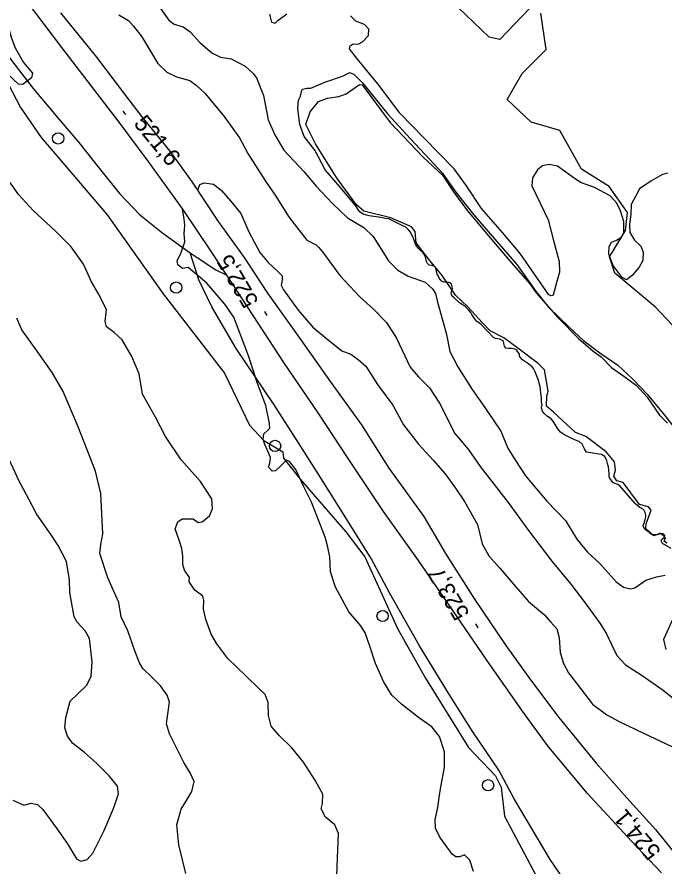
# Model space of a CAD drawing. Extents: x 347059 to 352153, y 6073752 to 6078601.
# Drawn here: x 350472.8 to 350645.1, y 6076601.8 to 6076827.9 of the extents above; entities that cross this region are included whole.
import ezdxf

# ---------------------------------------------------------------- set-up
doc = ezdxf.new("R2010")
doc.units = 0
for name, color, linetype in [('Level 1', 7, 'Continuous'), ('Level 2', 7, 'Continuous'), ('Level 21', 7, 'Continuous'), ('Level 22', 7, 'Continuous'), ('Level 3', 7, 'Continuous'), ('Level 36', 7, 'Continuous'), ('Level 4', 7, 'Continuous'), ('Level 44', 7, 'Continuous')]:
    doc.layers.add(name, color=color, linetype=linetype)

msp = doc.modelspace()

# ---------------------------------------------------------------- linework, layer by layer
at = {"layer": 'Level 1'}
for points in [[(350487.19, 6076766.77), (350482.98, 6076770.95), (350477.1, 6076776.37), (350473.19, 6076780.66), (350471.17, 6076783.61), (350468.24, 6076786.86), (350461.77, 6076795.88), (350456.37, 6076801.84), (350450.23, 6076809.16), (350445.49, 6076815.27), (350442.2, 6076819.28), (350439.26, 6076822.39), (350435.6, 6076826.23), (350433.78, 6076830.52)], [(350499.92, 6076828.42), (350502.44, 6076826.94), (350503.81, 6076825.43), (350505.99, 6076822.61), (350510.26, 6076815.47), (350512.63, 6076813.22), (350515.25, 6076811.94), (350518.76, 6076811.01), (350520.43, 6076809.76), (350522.81, 6076807.5), (350527.91, 6076801.44), (350531.96, 6076795.69), (350534.15, 6076791.58), (350538.9, 6076784.18), (350541.62, 6076780.23), (350544.98, 6076774.84), (350549.91, 6076768.5), (350552.38, 6076767.25), (350553.1, 6076766.53), (350554.32, 6076765.03), (350558.64, 6076759.12), (350563.92, 6076753.47), (350567.56, 6076750.15), (350571.02, 6076746.56), (350573.72, 6076742.47), (350577.29, 6076734.75), (350579.56, 6076732.15), (350582.51, 6076729.18), (350585.14, 6076725.17), (350589.17, 6076717.05), (350592.72, 6076712.87), (350595.95, 6076708.3), (350603.37, 6076698.76), (350608.83, 6076691.29), (350615.01, 6076683.1), (350620.03, 6076676.98), (350624.05, 6076671.75), (350627.73, 6076666.62), (350629.41, 6076663.93), (350630.97, 6076660.75), (350632.29, 6076658.02), (350634.57, 6076655.56), (350638.97, 6076652.74), (350644.55, 6076648.8), (350653.61, 6076641.41)], [(350557.84, 6076599.5), (350558, 6076604.11), (350558.27, 6076610.65), (350557.27, 6076612.99), (350554.81, 6076615.04), (350553.65, 6076617.24), (350554.07, 6076618.65), (350554.1, 6076621.17), (350552.14, 6076624.68), (350548.95, 6076629.69), (350545.86, 6076633.46), (350542.57, 6076636.68), (350540.37, 6076639.2), (350539.71, 6076642.08), (350539.62, 6076645.56), (350538.81, 6076647.66), (350537.23, 6076649.12), (350533.68, 6076652.64), (350528.87, 6076657.24), (350525.93, 6076661.14), (350524.46, 6076663.74), (350523.03, 6076667.56), (350522.43, 6076670.36), (350522.45, 6076672.74), (350522.2, 6076673.85), (350520.12, 6076675.43), (350518.6, 6076677.6), (350518.71, 6076678.75), (350517.32, 6076680.76), (350516.89, 6076682.25), (350516.95, 6076684.41), (350516.65, 6076686.53), (350515.98, 6076688.47), (350514.86, 6076691.76), (350515.61, 6076693.56), (350516.77, 6076694.39), (350519.65, 6076694.39), (350520.99, 6076693.39), (350522.01, 6076693.58), (350523.97, 6076695.19), (350524.8, 6076697.05), (350524.62, 6076699.67), (350521.61, 6076704.3), (350516.48, 6076710.08), (350512.33, 6076716.27), (350509.66, 6076721.44), (350506.22, 6076727.56), (350505.31, 6076732.99), (350503.38, 6076737.58), (350500.78, 6076742.03), (350498.66, 6076743.97), (350496.65, 6076745.47), (350496.28, 6076746.88), (350496.59, 6076750.03), (350494.47, 6076754.21), (350492.62, 6076757.42), (350490.48, 6076762.11), (350487.19, 6076766.77)]]:
    msp.add_lwpolyline(points, dxfattribs=at)
at = {"layer": 'Level 2'}
for points in [[(350508.53, 6076833.66), (350513.16, 6076827.06), (350514.56, 6076825.98), (350517.01, 6076825.23)], [(350467.17, 6076830.51), (350470.48, 6076825.35), (350471.33, 6076822.24), (350472.3, 6076819.62), (350474.52, 6076815.8), (350476.97, 6076812.95), (350476.72, 6076811.69), (350474.38, 6076809.9), (350473.24, 6076810.02), (350470.34, 6076812.76), (350465.67, 6076818.77), (350463.65, 6076822.36), (350458.98, 6076830.62)], [(350539.91, 6076828.61), (350540.5, 6076826.45), (350541.49, 6076826.21), (350542.2, 6076826.93), (350544.54, 6076828.72)], [(350636.37, 6076759.09), (350634.82, 6076757.94), (350633.66, 6076758.56), (350631.3, 6076761.76), (350630.16, 6076764.76), (350630.21, 6076766.78), (350630.82, 6076767.94), (350632.17, 6076768.53), (350633.47, 6076769.34), (350634.09, 6076770.5), (350634.16, 6076773.46), (350633.28, 6076776.29), (350632.25, 6076778.34), (350630.5, 6076780.32), (350626.33, 6076782.54), (350622.64, 6076783.85), (350620.95, 6076784.96), (350616.51, 6076788.15), (350614.32, 6076788.59), (350612.49, 6076788.26), (350611.16, 6076787.17), (350609.87, 6076785.06), (350609.67, 6076782.92), (350614.05, 6076773.88), (350615.39, 6076768.41), (350616.95, 6076762.84), (350617.03, 6076760.01), (350616.36, 6076757.48), (350615.36, 6076753.9), (350614.77, 6076753.67), (350614.15, 6076753.95), (350606.57, 6076764.96), (350601.85, 6076770.56), (350596.27, 6076776.89), (350592.33, 6076782.99), (350589.02, 6076787.51), (350580.96, 6076795.76), (350574.6, 6076802.25), (350569.05, 6076809.67), (350563.31, 6076816.67), (350561.2, 6076819.41), (350561.35, 6076820.19), (350562.2, 6076820.75), (350563.48, 6076820.62), (350564.69, 6076821.22), (350566.3, 6076822.94), (350566.38, 6076824.59), (350565.21, 6076825.87), (350562.92, 6076826.75), (350561.47, 6076828.19)], [(350517.01, 6076825.23), (350518.84, 6076823.96), (350521.45, 6076821.1), (350524.64, 6076818.32), (350526.9, 6076817.15), (350529.74, 6076816.72), (350533.45, 6076814.76), (350535.64, 6076812.88), (350536.47, 6076811.71), (350538.39, 6076806.97), (350539.63, 6076800.49), (350541.34, 6076796.49), (350543.75, 6076792.42), (350546.5, 6076789.54), (350549.04, 6076786.76), (350552.34, 6076782.89), (350556.59, 6076778.34), (350560.68, 6076774.47), (350565.04, 6076771.86), (350567.54, 6076769.44), (350569.6, 6076766.13), (350571.53, 6076762.98), (350574.03, 6076760.56), (350576.83, 6076758.91), (350581.28, 6076757.31), (350583.27, 6076755.52), (350584.09, 6076754.35), (350584.58, 6076751.99), (350585.93, 6076747.31), (350587, 6076743.45), (350587.86, 6076738.88), (350589.99, 6076734.84), (350593.79, 6076728.75), (350597.15, 6076724.01), (350601.44, 6076717.66), (350603.3, 6076713.14), (350605.3, 6076709.91), (350608, 6076705.81), (350613.68, 6076699.04), (350618.66, 6076693.92), (350621.64, 6076689), (350624.47, 6076685.54), (350627.77, 6076682.47), (350632.13, 6076677.63), (350634.08, 6076676.21), (350635.9, 6076675.74), (350637.01, 6076675.99), (350640.01, 6076678.07), (350642.83, 6076678.95), (350645.1, 6076679.37)], [(350550.96, 6076808.93), (350554.62, 6076810.49), (350559.32, 6076812.12), (350561.29, 6076813.08), (350562.47, 6076812.6), (350564.7, 6076810.35), (350571.4, 6076802.01), (350577.41, 6076795.47), (350582.51, 6076790.04), (350585.84, 6076786.45), (350589.45, 6076781.25), (350594.14, 6076775.35), (350598.62, 6076770.2), (350605.69, 6076762.04), (350610.64, 6076755.04), (350614.11, 6076750.64), (350619.59, 6076745.39), (350623.43, 6076741.83), (350627.72, 6076738.51), (350632.52, 6076735.21), (350636.56, 6076731.55), (350640.36, 6076727.56), (350644.55, 6076722.44), (350650.01, 6076715.6)], [(350584.34, 6076760.38), (350584.19, 6076761), (350583.86, 6076761.48), (350583.19, 6076761.74), (350582.42, 6076761.85), (350581.93, 6076762.26), (350581.65, 6076762.86), (350581.39, 6076764.06), (350581.01, 6076764.87), (350580.83, 6076765.17), (350579.98, 6076765.82), (350579.5, 6076766.39), (350578.88, 6076767.22), (350578.54, 6076767.99), (350578.32, 6076768.78), (350577.45, 6076770.61), (350577.01, 6076771.14), (350576.18, 6076771.95), (350575.23, 6076772.36), (350571.62, 6076774.14), (350570.69, 6076774.26), (350569.53, 6076774.49), (350568.32, 6076774.67), (350566.42, 6076774.96), (350565.69, 6076775.11), (350564.86, 6076775.38), (350563.98, 6076776.07), (350563.64, 6076776.47), (350563.06, 6076777.33), (350561.48, 6076779.31), (350558.73, 6076782.57), (350554.76, 6076787.2), (350552.02, 6076792.42), (350549.15, 6076796.1), (350548.04, 6076799.29), (350547.66, 6076802.06), (350547.5, 6076803.5), (350547.61, 6076805.7), (350548.16, 6076806.83), (350548.58, 6076808.39), (350548.77, 6076808.7), (350549.86, 6076808.93), (350550.96, 6076808.93)], [(350645.83, 6076786.36), (350644.43, 6076786), (350641.31, 6076784.22), (350638.3, 6076782.14), (350637.33, 6076780.29), (350636.04, 6076778.03), (350636, 6076775.37), (350635.67, 6076772.73), (350635.75, 6076770.55), (350636.92, 6076768.49), (350638.63, 6076766.87), (350639.27, 6076765.29), (350639.21, 6076763.13), (350638.24, 6076761.28), (350636.37, 6076759.09)], [(350520.86, 6076781.68), (350521.03, 6076782.31), (350521.41, 6076783.28), (350522.6, 6076783.74), (350525.09, 6076783.42), (350527.15, 6076781.7), (350529.62, 6076779), (350532.3, 6076775.56), (350534.55, 6076770.58), (350537.41, 6076765.18), (350539.59, 6076762.52), (350542.1, 6076760.25), (350543.27, 6076758.98), (350543.32, 6076757.97), (350543.04, 6076756.55), (350543.7, 6076755.26), (350547.57, 6076749.91), (350551.44, 6076745.34), (350555.1, 6076742.31), (350559.17, 6076739.1), (350561.59, 6076738.21), (350563.54, 6076736.79), (350565.52, 6076735), (350568.64, 6076730.08), (350572.71, 6076724.64), (350575.58, 6076719.38), (350579.53, 6076714.23), (350583.43, 6076709.96), (350586.66, 6076706.32), (350589.39, 6076702.52), (350591.77, 6076698.97), (350595.2, 6076692.87), (350596.43, 6076687.7), (350598.27, 6076684.5), (350601.19, 6076681.25), (350604.8, 6076677.01), (350608.81, 6076672.43), (350613.06, 6076668.84), (350614.67, 6076667.02), (350616.36, 6076665.13), (350616.91, 6076662.69), (350617.19, 6076658.85), (350618.05, 6076655.88), (350619.46, 6076653.37), (350622.58, 6076649.24), (350625.84, 6076645.1), (350629.58, 6076642.28), (350633.06, 6076640.42), (350639.37, 6076637.35), (350648.56, 6076632.99)], [(350518.34, 6076761.19), (350516.81, 6076760.98), (350515.61, 6076761.96), (350515.36, 6076763.07), (350516.36, 6076764.95), (350517.41, 6076768.06), (350517.28, 6076770.3), (350517.48, 6076772.44), (350517.22, 6076774.19), (350516.7, 6076777.1)], [(350594.13, 6076600.55), (350593.2, 6076603.59), (350591.76, 6076605.03), (350590.56, 6076604.43), (350589.48, 6076604.47), (350588.54, 6076605.14), (350585.18, 6076609.72), (350584.04, 6076612.07), (350583.98, 6076614.38), (350584.72, 6076617.62), (350585.04, 6076620.25), (350585.46, 6076623.09), (350586.46, 6076628.25), (350586.43, 6076632.44), (350585.1, 6076636.46), (350583.12, 6076639.03), (350579.89, 6076641.23), (350575.02, 6076645.09), (350572.44, 6076647.44), (350570.21, 6076651.12), (350568.09, 6076655.94), (350566.59, 6076660.48), (350565.36, 6076664.07), (350564.24, 6076665.91), (350561.01, 6076669.68), (350557.48, 6076676.23), (350556.14, 6076680.25), (350556.02, 6076684.23), (350555.48, 6076686.8), (350554.74, 6076689.47), (350551.11, 6076698.84), (350548.94, 6076703.09), (350546.92, 6076707.47), (350545.26, 6076709.65), (350544.5, 6076709.94), (350542.91, 6076708.37), (350541.57, 6076707.14), (350540.62, 6076707.02), (350539.72, 6076708.11), (350540.04, 6076709.16), (350540.19, 6076710.73), (350539.49, 6076712.39), (350538.72, 6076714.12), (350538.28, 6076715.46), (350538.43, 6076717.03), (350539.44, 6076717.87), (350540.01, 6076718.46), (350539.91, 6076719.7), (350538.94, 6076724.55), (350536.77, 6076730.38), (350534.4, 6076737.75), (350530.43, 6076748.02), (350528.11, 6076751.49), (350523.26, 6076757.09), (350518.34, 6076761.19)], [(350606.57, 6076737.37), (350606.39, 6076737.67), (350606.4, 6076738.2), (350605.64, 6076739.37), (350605.12, 6076739.54), (350604.27, 6076739.66), (350603.45, 6076739.65), (350602.77, 6076739.75), (350602.45, 6076740.3), (350602.27, 6076741.06), (350602.11, 6076741.6), (350601.18, 6076742.17), (350600, 6076742.31), (350599.53, 6076742.52), (350596.19, 6076746.04), (350595, 6076746.92), (350594.45, 6076747.66), (350593.72, 6076748.7), (350593.44, 6076749.22), (350592.81, 6076749.96), (350592.47, 6076750.36), (350591.94, 6076750.82), (350591.13, 6076751.42), (350590.47, 6076751.84), (350589.07, 6076753.15), (350588.5, 6076753.65), (350588.23, 6076754.32), (350588.28, 6076754.81), (350588.44, 6076755.24), (350588.56, 6076755.72), (350588.28, 6076756.77), (350588.1, 6076757.07), (350587.59, 6076757.24), (350586.66, 6076757.36), (350586.37, 6076757.34), (350585.7, 6076757.61), (350585.58, 6076757.74), (350585.06, 6076758.36), (350584.83, 6076758.91), (350584.55, 6076759.5), (350584.41, 6076759.76), (350584.34, 6076760.38)], [(350512.73, 6076647.48), (350510.96, 6076649.97), (350508.66, 6076652.3), (350506.28, 6076654.56), (350505.29, 6076656.25), (350504.14, 6076659.25), (350502.27, 6076664.57), (350500.54, 6076668.29), (350499.9, 6076672.11), (350497, 6076678.69), (350494.88, 6076685.12), (350495.12, 6076687.56), (350495.68, 6076690.39), (350495.13, 6076701.15), (350493.69, 6076707.08), (350489.05, 6076718.82), (350485.13, 6076728.25), (350482.16, 6076733.32), (350478.16, 6076738.99), (350474.09, 6076744.61), (350472.81, 6076747.77)], [(350642.55, 6076690.08), (350641.66, 6076690.16), (350641.46, 6076690.22), (350640.92, 6076690.67), (350639.97, 6076691.45), (350639.41, 6076692.11), (350639.29, 6076692.61), (350639.51, 6076693.25), (350639.84, 6076694.2), (350639.98, 6076694.92), (350639.98, 6076695.37), (350639.79, 6076696.04), (350639.51, 6076696.56), (350639.21, 6076696.91), (350638.35, 6076697.39), (350637.28, 6076698.3), (350637.17, 6076698.44), (350633.59, 6076702.51), (350633.04, 6076703.17), (350632.38, 6076703.59), (350631.74, 6076703.81), (350631.23, 6076704.06), (350630.82, 6076704.55), (350630.32, 6076705.32), (350630.23, 6076705.7), (350630.21, 6076706.44), (350630.17, 6076707.38), (350630.03, 6076708.17), (350629.83, 6076709.13), (350629.64, 6076709.8), (350629.05, 6076710.95), (350628.15, 6076711.48), (350626.41, 6076711.75), (350625.93, 6076711.88), (350624.2, 6076712.15), (350623.7, 6076713.01), (350623.06, 6076714.21), (350622.27, 6076714.97), (350621.75, 6076715.14), (350621.08, 6076715.4), (350619.63, 6076716.14), (350618.37, 6076716.74), (350617.33, 6076717.45), (350616.62, 6076718.28), (350616.05, 6076719.23), (350615.43, 6076720.14), (350614.77, 6076721.02), (350613.84, 6076721.59), (350613.05, 6076722.35), (350612.49, 6076723.01), (350612.28, 6076723.89), (350612.39, 6076724.74), (350612.26, 6076725.52), (350612.2, 6076726.75), (350612.03, 6076727.59), (350611.95, 6076729.02), (350611.77, 6076729.85), (350611.37, 6076731.4), (350610.51, 6076733.68), (350610.16, 6076734.36), (350609.75, 6076734.85), (350608.41, 6076735.91), (350607.82, 6076736.24), (350607.16, 6076736.67), (350606.57, 6076737.37)], [(350471.73, 6076619.5), (350474.64, 6076618.19), (350476.57, 6076618.73), (350478.27, 6076618.42), (350479.66, 6076617.05), (350483.3, 6076612.12), (350486.22, 6076607.92), (350488.66, 6076603.98), (350489.75, 6076603.3), (350491.45, 6076603.78), (350492.99, 6076605.44), (350495.94, 6076611.31), (350498.48, 6076617.36), (350499.79, 6076621.22), (350499.55, 6076623.27), (350497.29, 6076626.03), (350494, 6076629.4), (350490.81, 6076632.18), (350487.58, 6076634.67), (350486.25, 6076636.61), (350485.52, 6076638.78), (350485.78, 6076641.51), (350486.93, 6076645.89), (350489, 6076647.86), (350491.38, 6076650.09), (350492.56, 6076652.51), (350492.85, 6076656.32), (350492.08, 6076662.55), (350490.91, 6076664.62), (350488.81, 6076666.86), (350488.02, 6076668.31), (350486.91, 6076674.8), (350486.8, 6076678.14), (350485.97, 6076683), (350483.78, 6076687.28), (350482.08, 6076689.84), (350478.02, 6076695.74), (350475.94, 6076699.57), (350473.31, 6076704.54), (350470.26, 6076711.15)], [(350646.7, 6076686.49), (350644.4, 6076687.8), (350644.12, 6076688.31), (350644.07, 6076688.72), (350644.47, 6076689.14), (350644.83, 6076689.43), (350645, 6076689.95), (350644.77, 6076690.22), (350644.46, 6076690.41), (350643.85, 6076690.42), (350642.96, 6076690.13), (350642.55, 6076690.08)], [(350647.34, 6076668.17), (350644.68, 6076662.3), (350645.29, 6076659.64)], [(350517.74, 6076600.05), (350515.81, 6076607.69), (350515.31, 6076612.95), (350516.44, 6076617.17), (350517.88, 6076619.42), (350519.34, 6076621.81), (350519.89, 6076624.5), (350518.89, 6076626.84), (350517.2, 6076629.54), (350513.32, 6076637.15), (350512.57, 6076639.83), (350512.83, 6076641.76), (350513.35, 6076645.61), (350512.73, 6076647.48)]]:
    msp.add_lwpolyline(points, dxfattribs=at)
at = {"layer": 'Level 21'}
for points in [[(350507.72, 6076789.5), (350500.02, 6076799.93), (350493.26, 6076808.68), (350484.76, 6076819.72), (350475.34, 6076832.15)], [(350484.39, 6076829.01), (350493.99, 6076817.18), (350501.43, 6076807.34), (350505.97, 6076801.28), (350513.44, 6076792.21), (350519.39, 6076783.91), (350526.31, 6076773.43), (350533.24, 6076763.85), (350539.37, 6076754.43), (350548.29, 6076741.97), (350556.35, 6076730.58), (350564.41, 6076719.34), (350571.68, 6076707.82), (350580.93, 6076694.96), (350586.7, 6076685.17), (350594.4, 6076673.03), (350602.77, 6076660.71), (350609.28, 6076651.53), (350616.86, 6076641.52), (350626.76, 6076629.41), (350634.91, 6076620.15), (350642.52, 6076611.72), (350651.07, 6076601.17)], [(350644.17, 6076600.22), (350636.15, 6076608.61), (350624.36, 6076621.4), (350613.82, 6076634.1), (350607.18, 6076643.25), (350597.74, 6076656.78), (350588.47, 6076670.29), (350579.55, 6076683.28), (350570.28, 6076696.34), (350560.85, 6076710.4), (350552.92, 6076722.55), (350543.75, 6076735.93), (350532.91, 6076752.52), (350528.57, 6076759.22), (350524.73, 6076765.15), (350516.95, 6076776.77), (350507.72, 6076789.5)]]:
    msp.add_lwpolyline(points, dxfattribs=at)
at = {"layer": 'Level 22'}
for points in [[(350458.23, 6076836.24), (350463.68, 6076826.93), (350467.8, 6076820.84), (350473.2, 6076813.93), (350477.14, 6076808.87), (350484.15, 6076800.54), (350489.3, 6076794.47), (350494.67, 6076787.68), (350500.03, 6076780.89), (350505.4, 6076775.37), (350511.55, 6076770.33), (350518.89, 6076765.16), (350520.74, 6076763.86), (350525.68, 6076760.65), (350528.57, 6076759.22)], [(350623.34, 6076590.89), (350614.56, 6076603.72), (350605.01, 6076619.91), (350600.86, 6076627.48), (350593.81, 6076638.02), (350587.77, 6076647.52), (350579.79, 6076660.63), (350571.87, 6076674.66), (350566.94, 6076683.81), (350561.1, 6076693.24), (350553.06, 6076706.07), (350547.61, 6076714.57), (350541.14, 6076724.68), (350531.12, 6076739.73), (350524.62, 6076750.78), (350521.2, 6076757.91), (350518.89, 6076765.16)]]:
    msp.add_lwpolyline(points, dxfattribs=at)
at = {"layer": 'Level 3'}
for p, q in [((350500.93, 6076802.81), (350501.69, 6076801.89)), ((350539.33, 6076748.46), (350538.72, 6076749.49)), ((350595.43, 6076665.41), (350594.82, 6076666.44))]:
    msp.add_line(p, q, dxfattribs=at)
at = {"layer": 'Level 36'}
for centre in [(350483.77, 6076795.58), (350515.13, 6076755.88), (350541.42, 6076713.78), (350570, 6076668.53), (350598.04, 6076623.5)]:
    msp.add_circle(centre, 1.5, dxfattribs=at)
at = {"layer": 'Level 4'}
for points in [[(350645.58, 6076687.93), (350644.85, 6076688.45), (350645.18, 6076689.32), (350643.91, 6076690.59), (350642.12, 6076689.86), (350639.97, 6076691.83), (350640.05, 6076693.01), (350641.43, 6076696.68), (350640.7, 6076697.57), (350638.25, 6076698.18), (350633.91, 6076704.08), (350632.27, 6076704.53), (350631.45, 6076705.71), (350631.93, 6076707.3), (350631.65, 6076709.54), (350629.41, 6076712.17), (350623.99, 6076716.3), (350621.3, 6076717.3), (350615.44, 6076722.78), (350613.59, 6076724.39), (350613.64, 6076727.05), (350613.98, 6076728.36), (350613.01, 6076733.98), (350611.33, 6076735.66), (350605.91, 6076739.78), (350602.21, 6076742.56), (350598.57, 6076744.35), (350596.45, 6076746.56), (350592.72, 6076750.72), (350589.38, 6076753.87), (350585.87, 6076759.12), (350582.17, 6076763.53), (350578.94, 6076767.81), (350578.7, 6076770.82), (350577.67, 6076772.06), (350572.21, 6076774.43), (350565.01, 6076776.2), (350562.98, 6076778.03), (350557.74, 6076785.21), (350552.18, 6076794.13), (350549.57, 6076799.29), (350550.76, 6076802.64), (350552.99, 6076805.37), (350555.33, 6076806.24), (350558.36, 6076806.72), (350560.31, 6076807.43), (350563.87, 6076809.9), (350564.6, 6076809.83), (350572.06, 6076799.79), (350580.75, 6076790.6), (350585.89, 6076785.81)], [(350585.89, 6076785.81), (350588.82, 6076781.35), (350592.55, 6076776.29), (350599.45, 6076768.09), (350604.31, 6076762.47), (350609.18, 6076756.92), (350610.82, 6076754.47), (350616.65, 6076747.85), (350622.06, 6076742.37), (350625.99, 6076738.96), (350628.14, 6076737.44), (350630.86, 6076734.6), (350634.12, 6076732.36), (350637.53, 6076729.86), (350640.34, 6076726.72), (350643.6, 6076721.94), (350645.73, 6076719.81)]]:
    msp.add_lwpolyline(points, dxfattribs=at)
at = {"layer": 'Level 44'}
for points in [[(350609.16, 6076830.21), (350601.15, 6076821.86), (350598.36, 6076822.54), (350584.09, 6076836.23)], [(350460.49, 6076829.13), (350473.8, 6076803.78), (350479.21, 6076795.78), (350487.1, 6076786.55), (350496.83, 6076775.28), (350511.64, 6076754.24), (350527.99, 6076733.12), (350534.62, 6076719.3), (350538.46, 6076715.18), (350543.46, 6076712.17), (350543.62, 6076710.53), (350548.05, 6076704.97), (350560.21, 6076690.93), (350565.26, 6076684.26), (350573.99, 6076665.2), (350581.42, 6076652.03), (350592.81, 6076633.51), (350599.99, 6076626.05), (350601.48, 6076622.98), (350602.45, 6076615.32), (350610.78, 6076599.61)], [(350657.13, 6076735.17), (350642.52, 6076750.72), (350631.7, 6076759.69), (350630.33, 6076764.07), (350634.53, 6076771.08), (350635.07, 6076775.83), (350630.27, 6076782.75), (350622.88, 6076787.38), (350617.1, 6076797.64), (350609.47, 6076799.85), (350603.12, 6076805.93), (350607.06, 6076812.88), (350613.48, 6076819.19), (350612.05, 6076828.86)]]:
    msp.add_lwpolyline(points, dxfattribs=at)

# ---------------------------------------------------------------- texts
at = {"layer": 'Level 3'}
for s, rotation, p in [('521,6', 309.4328, (350503.64, 6076799.45)), ('522,5', 120.3985, (350537.19, 6076752.22)), ('523,7', 120.6457, (350593.28, 6076669.15)), ('524,1', 129.9945, (350644.22, 6076606))]:
    msp.add_text(s, height=4.5, rotation=rotation, dxfattribs=at).set_placement(p)

doc.saveas('drawing.dxf')
